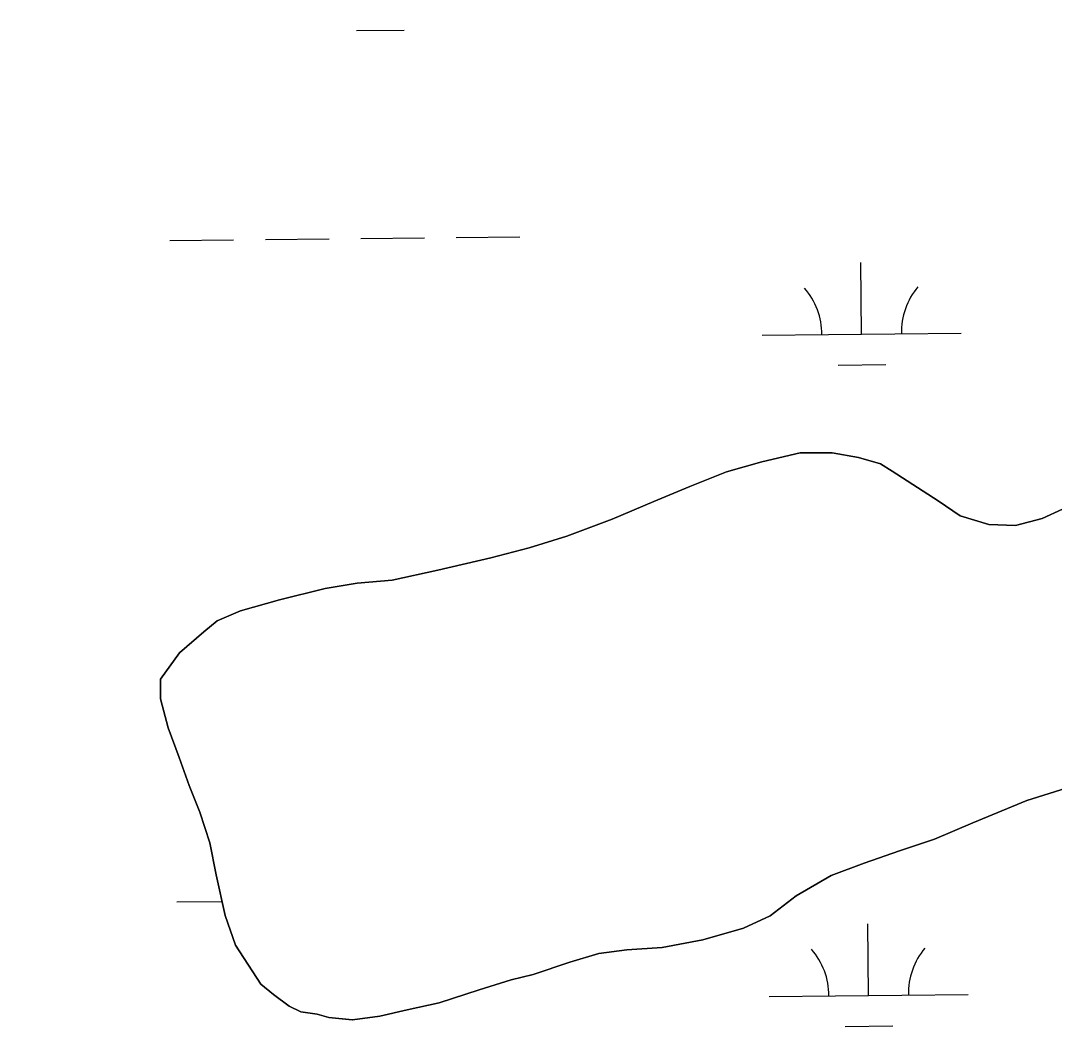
# Model space of a CAD drawing. Extents: x 3734862 to 3772949, y 391520 to 417239.
# Drawn here: x 3763397 to 3763917, y 408741 to 409247 of the extents above; entities that cross this region are included whole.
import ezdxf

# ---------------------------------------------------------------- set-up
doc = ezdxf.new("R2010")
doc.units = 0
for name, color, linetype in [('V-GRID-MAJR', 7, 'Continuous'), ('V-TOPO-SHOR', 7, 'Continuous'), ('V-WETL-SWMP', 7, 'Continuous')]:
    doc.layers.add(name, color=color, linetype=linetype)

msp = doc.modelspace()

# ---------------------------------------------------------------- linework, layer by layer
at = {"layer": 'V-GRID-MAJR'}
msp.add_spline([(3738908.57, 408973.48), (3741556.26, 409006.89), (3746851.64, 409074.29), (3752147, 409142.46), (3757442.36, 409211.39), (3762737.71, 409281.1), (3768033.05, 409351.58), (3770680.71, 409387.1)], degree=3, dxfattribs=at)
at = {"layer": 'V-TOPO-SHOR'}
for p, q in [((3763769.77, 409025.07), (3763789.04, 409029.72)), ((3763789.04, 409029.72), (3763805.16, 409029.65)), ((3763805.16, 409029.65), (3763818.51, 409027.24)), ((3763818.51, 409027.24), (3763829.51, 409024.06)), ((3763752.06, 409020.03), (3763769.77, 409025.07)), ((3763829.51, 409024.06), (3763835.4, 409020.5)), ((3763835.4, 409020.5), (3763858.53, 409005.47)), ((3763733.56, 409012.63), (3763752.06, 409020.03)), ((3763715.45, 409005.23), (3763733.56, 409012.63)), ((3763694.58, 408996.27), (3763715.45, 409005.23)), ((3763858.53, 409005.47), (3763869.5, 408997.96)), ((3763910.77, 408996.63), (3763921.01, 409001.31)), ((3763671.75, 408987.71), (3763694.58, 408996.27)), ((3763869.5, 408997.96), (3763884.03, 408993.58)), ((3763897.4, 408993.14), (3763910.77, 408996.63)), ((3763884.03, 408993.58), (3763897.4, 408993.14)), ((3763652.86, 408981.88), (3763671.75, 408987.71)), ((3763633.58, 408976.85), (3763652.86, 408981.88)), ((3763606.83, 408970.66), (3763633.58, 408976.85)), ((3763584.01, 408965.64), (3763606.83, 408970.66)), ((3763550.19, 408961.44), (3763566.32, 408964.13)), ((3763566.32, 408964.13), (3763584.01, 408965.64)), ((3763527.37, 408955.63), (3763550.19, 408961.44)), ((3763507.7, 408950.2), (3763527.37, 408955.63)), ((3763495.89, 408945.14), (3763507.7, 408950.2)), ((3763489.19, 408939.66), (3763495.89, 408945.14)), ((3763476.96, 408929.1), (3763489.19, 408939.66)), ((3763467.48, 408915.76), (3763476.96, 408929.1)), ((3763467.44, 408905.94), (3763467.48, 408915.76)), ((3763471.32, 408891.38), (3763467.44, 408905.94)), ((3763476.76, 408876.42), (3763471.32, 408891.38)), ((3763481.82, 408862.25), (3763476.76, 408876.42)), ((3763487.27, 408848.87), (3763481.82, 408862.25)), ((3763922.83, 408860.97), (3763903.16, 408854.76)), ((3763903.16, 408854.76), (3763875.99, 408843.46)), ((3763492.32, 408833.52), (3763487.27, 408848.87)), ((3763875.99, 408843.46), (3763856.7, 408835.28)), ((3763495.4, 408817.39), (3763492.32, 408833.52)), ((3763856.7, 408835.28), (3763838.99, 408829.45)), ((3763838.99, 408829.45), (3763821.28, 408823.23)), ((3763821.28, 408823.23), (3763804.75, 408817)), ((3763500.04, 408796.93), (3763495.4, 408817.39)), ((3763804.75, 408817), (3763787.02, 408806.85)), ((3763787.02, 408806.85), (3763774.01, 408796.68)), ((3763505.1, 408781.98), (3763500.04, 408796.93)), ((3763774.01, 408796.68), (3763760.62, 408790.44)), ((3763760.62, 408790.44), (3763740.16, 408784.62)), ((3763517.99, 408762.28), (3763505.1, 408781.98)), ((3763740.16, 408784.62), (3763719.71, 408780.77)), ((3763687.86, 408777.75), (3763673.3, 408773.48)), ((3763702.02, 408779.66), (3763687.86, 408777.75)), ((3763719.71, 408780.77), (3763702.02, 408779.66)), ((3763673.3, 408773.48), (3763654.8, 408767.26)), ((3763654.8, 408767.26), (3763643.78, 408764.55)), ((3763524.26, 408757.14), (3763517.99, 408762.28)), ((3763643.78, 408764.55), (3763627.65, 408759.5)), ((3763532.1, 408751.22), (3763524.26, 408757.14)), ((3763627.65, 408759.5), (3763607.58, 408752.9)), ((3763537.98, 408748.44), (3763532.1, 408751.22)), ((3763607.58, 408752.9), (3763591.45, 408749.42)), ((3763546.24, 408747.23), (3763537.98, 408748.44)), ((3763552.13, 408745.64), (3763546.24, 408747.23)), ((3763563.92, 408744.41), (3763552.13, 408745.64)), ((3763577.68, 408746.33), (3763563.92, 408744.41)), ((3763591.45, 408749.42), (3763577.68, 408746.33))]:
    msp.add_line(p, q, dxfattribs=at)
msp.add_lwpolyline([(3763921.01, 409001.31), (3763910.77, 408996.63), (3763897.4, 408993.14), (3763884.03, 408993.58), (3763869.5, 408997.96), (3763858.53, 409005.47), (3763835.39, 409020.5), (3763829.51, 409024.06), (3763818.52, 409027.24), (3763805.16, 409029.65), (3763789.04, 409029.72), (3763769.77, 409025.07), (3763752.06, 409020.03), (3763733.56, 409012.63), (3763715.45, 409005.23), (3763694.58, 408996.27), (3763671.75, 408987.71), (3763652.86, 408981.88), (3763633.58, 408976.85), (3763606.83, 408970.66), (3763584.01, 408965.64), (3763566.32, 408964.13), (3763550.19, 408961.44), (3763527.37, 408955.63), (3763507.7, 408950.2), (3763495.89, 408945.14), (3763489.19, 408939.66), (3763476.96, 408929.1), (3763467.48, 408915.76), (3763467.44, 408905.94), (3763471.31, 408891.38), (3763476.76, 408876.42), (3763481.82, 408862.25), (3763487.27, 408848.87), (3763492.32, 408833.52), (3763495.4, 408817.39), (3763500.04, 408796.93), (3763505.1, 408781.98), (3763517.99, 408762.28), (3763524.26, 408757.14), (3763532.1, 408751.22), (3763537.98, 408748.44), (3763546.24, 408747.23), (3763552.13, 408745.64), (3763563.92, 408744.41), (3763577.68, 408746.33), (3763591.45, 408749.42), (3763607.58, 408752.9), (3763627.65, 408759.5), (3763643.78, 408764.55), (3763654.8, 408767.26), (3763673.3, 408773.48), (3763687.86, 408777.75), (3763702.02, 408779.66), (3763719.71, 408780.77), (3763740.16, 408784.62), (3763760.62, 408790.44), (3763774.01, 408796.68), (3763787.02, 408806.85), (3763804.75, 408817), (3763821.28, 408823.23), (3763838.99, 408829.45), (3763856.7, 408835.28), (3763875.99, 408843.46), (3763903.16, 408854.76), (3763922.83, 408860.97)], dxfattribs=at)
at = {"layer": 'V-WETL-SWMP'}
for p, q in [((3763565.93, 409242.05), (3763589.93, 409242.31)), ((3763472.2, 409136.42), (3763504.2, 409136.75)), ((3763520.19, 409136.92), (3763552.19, 409137.26)), ((3763568.19, 409137.43), (3763600.19, 409137.77)), ((3763616.19, 409137.94), (3763648.19, 409138.28)), ((3763820.03, 409089.35), (3763819.65, 409125.34)), ((3763770.03, 409088.82), (3763870.03, 409089.87)), ((3763808.19, 409073.79), (3763832.19, 409074.04)), ((3763475.71, 408803.76), (3763498.44, 408804)), ((3763823.54, 408756.69), (3763823.16, 408792.69)), ((3763773.55, 408756.16), (3763873.54, 408757.22)), ((3763811.71, 408741.13), (3763835.71, 408741.39))]:
    msp.add_line(p, q, dxfattribs=at)
for points in [[(3763921.01, 409001.31), (3763910.77, 408996.63), (3763897.39, 408993.14), (3763884.03, 408993.59), (3763869.5, 408997.96), (3763858.53, 409005.47), (3763835.39, 409020.5), (3763829.51, 409024.06), (3763818.52, 409027.24), (3763805.16, 409029.65), (3763789.04, 409029.71), (3763769.77, 409025.07), (3763752.06, 409020.03), (3763733.56, 409012.63), (3763715.45, 409005.23), (3763694.58, 408996.27), (3763671.75, 408987.71), (3763652.86, 408981.88), (3763633.58, 408976.85), (3763606.83, 408970.66), (3763584.01, 408965.64), (3763566.32, 408964.13), (3763550.19, 408961.44), (3763527.37, 408955.63), (3763507.7, 408950.2), (3763495.89, 408945.14), (3763489.19, 408939.66), (3763476.96, 408929.09), (3763467.48, 408915.77), (3763467.44, 408905.94), (3763471.31, 408891.38), (3763481.82, 408862.25), (3763487.27, 408848.87), (3763492.32, 408833.52), (3763495.4, 408817.39), (3763500.04, 408796.93), (3763505.1, 408781.98), (3763517.99, 408762.28), (3763524.26, 408757.14), (3763532.1, 408751.22), (3763537.99, 408748.44), (3763546.24, 408747.23), (3763552.13, 408745.64), (3763563.91, 408744.41), (3763577.68, 408746.33), (3763591.45, 408749.42), (3763607.58, 408752.9), (3763627.65, 408759.5), (3763643.78, 408764.55), (3763654.8, 408767.26), (3763673.3, 408773.48), (3763687.86, 408777.75), (3763702.02, 408779.66), (3763719.71, 408780.77)], [(3763719.71, 408780.77), (3763740.16, 408784.62), (3763760.62, 408790.44), (3763774.01, 408796.68), (3763787.02, 408806.85), (3763804.75, 408817), (3763821.28, 408823.23), (3763838.99, 408829.45), (3763856.7, 408835.28), (3763875.99, 408843.46), (3763903.16, 408854.76), (3763922.83, 408860.97)]]:
    msp.add_lwpolyline(points, dxfattribs=at)
for centre, start, end in [((3763764.78, 409089.24), 359.8334, 41.377), ((3763875.26, 409090.4), 139.8334, 181.377), ((3763768.3, 408756.58), 359.8334, 41.377), ((3763878.78, 408757.75), 139.8334, 181.377)]:
    msp.add_arc(centre, 35.25, start, end, dxfattribs=at)

doc.saveas('drawing.dxf')
